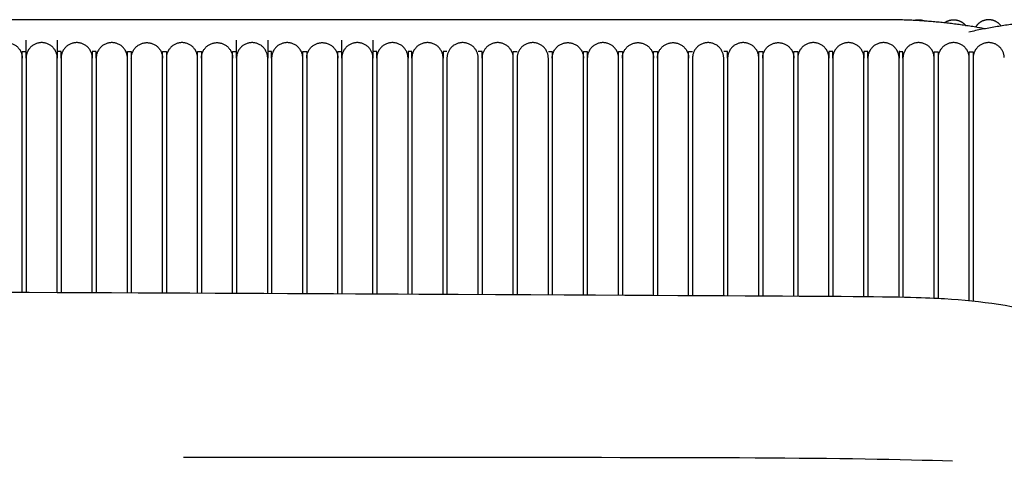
# Model space of a CAD drawing. Header units: millimetres. Extents: x -31695 to -19845, y -5614 to 7253.
# Tile 375 of 432: x -25176 to -25050, y 5448 to 5505. Entities that reach past the tile are written whole.
import ezdxf

# ---------------------------------------------------------------- set-up
doc = ezdxf.new("R2010")
doc.units = ezdxf.units.MM
doc.layers.add('2d', color=7, linetype='Continuous', true_color=0x000000)

msp = doc.modelspace()

# ---------------------------------------------------------------- linework, layer by layer
at = {"layer": '2d', "linetype": 'Continuous', "lineweight": -3}
for p, q in [((-25064.87, 5504.53), (-25392.44, 5504.53)), ((-25058.9, 5487.83), (-25058.9, 5500.44)), ((-25058.4, 5500.44), (-25058.4, 5487.83)), ((-25054.42, 5487.83), (-25054.42, 5500.44)), ((-25053.92, 5500.44), (-25053.92, 5487.83))]:
    msp.add_line(p, q, dxfattribs=at)
for points in [[(-25058.9, 5500.44), (-25058.4, 5500.44)], [(-25054.42, 5500.44), (-25053.92, 5500.44)]]:
    msp.add_lwpolyline(points, dxfattribs=at)
for points, weights in [([(-25052.43, 5503.38), (-25058.6, 5504.53), (-25064.87, 5504.53)], [0.995721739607, 0.993722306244, 0.999999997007]), ([(-25061.46, 5504.45), (-25061.18, 5504.53), (-25060.89, 5504.53)], [0.907559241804, 0.942485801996, 1]), ([(-25060.89, 5504.53), (-25060.47, 5504.53), (-25060.09, 5504.37)], [1, 0.920383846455, 0.884051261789]), ([(-25057.59, 5504.14), (-25057.06, 5504.53), (-25056.41, 5504.53)], [0.858453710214, 0.880342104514, 1]), ([(-25026.9, 5503.25), (-25040.71, 5505.99), (-25054.47, 5502.96)], [1, 0.979657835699, 1]), ([(-25050.34, 5503.73), (-25050.94, 5504.53), (-25051.93, 5504.53)], [0.857471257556, 0.829600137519, 1]), ([(-25177.38, 5501.61), (-25175.39, 5501.61), (-25175.39, 5499.64)], [1, 0.707106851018, 0.999999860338]), ([(-25174.89, 5499.64), (-25174.89, 5501.19), (-25174.89, 5501.91)], [0.919067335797, 0.936366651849, 0.958233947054]), ([(-25172.9, 5501.61), (-25174.89, 5501.61), (-25174.89, 5499.64)], [1, 0.707106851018, 0.999999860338]), ([(-25170.91, 5499.64), (-25170.91, 5501.61), (-25172.9, 5501.61)], [0.999999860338, 0.707106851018, 1]), ([(-25170.91, 5501.91), (-25170.91, 5501.19), (-25170.91, 5499.64)], [0.958234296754, 0.936366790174, 0.919067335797]), ([(-25168.42, 5501.61), (-25170.41, 5501.61), (-25170.41, 5499.64)], [1, 0.707106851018, 0.999999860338]), ([(-25166.43, 5499.64), (-25166.43, 5501.61), (-25168.42, 5501.61)], [0.999999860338, 0.707106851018, 1]), ([(-25163.94, 5501.61), (-25165.93, 5501.61), (-25165.93, 5499.64)], [1, 0.707106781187, 1]), ([(-25161.95, 5499.64), (-25161.95, 5501.61), (-25163.94, 5501.61)], [1, 0.707106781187, 1]), ([(-25161.45, 5499.64), (-25161.45, 5501.61), (-25159.46, 5501.61)], [0.999999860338, 0.707106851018, 1]), ([(-25159.46, 5501.61), (-25157.47, 5501.61), (-25157.47, 5499.64)], [1, 0.707106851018, 0.999999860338]), ([(-25154.98, 5501.61), (-25156.97, 5501.61), (-25156.97, 5499.64)], [1, 0.707106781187, 1]), ([(-25152.99, 5499.64), (-25152.99, 5501.61), (-25154.98, 5501.61)], [1, 0.707106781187, 1]), ([(-25152.49, 5499.64), (-25152.49, 5501.61), (-25150.5, 5501.61)], [1, 0.707106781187, 1]), ([(-25150.5, 5501.61), (-25148.51, 5501.61), (-25148.51, 5499.64)], [1, 0.707106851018, 0.999999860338]), ([(-25148.01, 5499.64), (-25148.01, 5501.19), (-25148.01, 5501.91)], [0.919067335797, 0.936366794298, 0.958234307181]), ([(-25146.02, 5501.61), (-25148.01, 5501.61), (-25148.01, 5499.64)], [1, 0.707106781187, 1]), ([(-25144.03, 5499.64), (-25144.03, 5501.61), (-25146.02, 5501.61)], [0.999999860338, 0.707106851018, 1]), ([(-25144.03, 5501.91), (-25144.03, 5501.19), (-25144.03, 5499.64)], [0.958234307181, 0.936366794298, 0.919067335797]), ([(-25141.54, 5501.61), (-25143.53, 5501.61), (-25143.53, 5499.64)], [1, 0.707106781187, 1]), ([(-25139.55, 5499.64), (-25139.55, 5501.61), (-25141.54, 5501.61)], [1, 0.707106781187, 1]), ([(-25139.05, 5499.64), (-25139.05, 5501.61), (-25137.06, 5501.61)], [1, 0.707106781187, 1]), ([(-25137.06, 5501.61), (-25135.07, 5501.61), (-25135.07, 5499.64)], [1, 0.707106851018, 0.999999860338]), ([(-25134.57, 5499.64), (-25134.57, 5501.19), (-25134.57, 5501.91)], [0.919067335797, 0.936366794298, 0.958234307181]), ([(-25132.58, 5501.61), (-25134.57, 5501.61), (-25134.57, 5499.64)], [1, 0.707106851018, 0.999999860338]), ([(-25130.58, 5499.64), (-25130.58, 5501.61), (-25132.58, 5501.61)], [0.999999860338, 0.707106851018, 1]), ([(-25130.58, 5501.91), (-25130.58, 5501.19), (-25130.58, 5499.64)], [0.958234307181, 0.936366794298, 0.919067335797]), ([(-25128.1, 5501.61), (-25130.09, 5501.61), (-25130.09, 5499.64)], [1, 0.707106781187, 1]), ([(-25126.1, 5499.64), (-25126.1, 5501.61), (-25128.1, 5501.61)], [0.999999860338, 0.707106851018, 1]), ([(-25123.62, 5501.61), (-25125.61, 5501.61), (-25125.61, 5499.64)], [1, 0.707106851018, 0.999999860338]), ([(-25121.62, 5499.64), (-25121.62, 5501.61), (-25123.62, 5501.61)], [1, 0.707106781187, 1]), ([(-25119.13, 5501.61), (-25121.13, 5501.61), (-25121.13, 5499.64)], [0.999999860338, 0.707106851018, 1]), ([(-25117.14, 5499.64), (-25117.14, 5501.61), (-25119.13, 5501.61)], [1, 0.707106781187, 1]), ([(-25114.65, 5501.61), (-25116.65, 5501.61), (-25116.65, 5499.64)], [1, 0.707106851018, 0.999999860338]), ([(-25112.66, 5499.64), (-25112.66, 5501.61), (-25114.65, 5501.61)], [1, 0.707106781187, 1]), ([(-25110.17, 5501.61), (-25112.17, 5501.61), (-25112.17, 5499.64)], [1, 0.707106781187, 1]), ([(-25108.18, 5499.64), (-25108.18, 5501.61), (-25110.17, 5501.61)], [1, 0.707106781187, 1]), ([(-25107.68, 5499.64), (-25107.68, 5501.61), (-25105.69, 5501.61)], [0.999999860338, 0.707106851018, 1]), ([(-25105.69, 5501.61), (-25103.7, 5501.61), (-25103.7, 5499.64)], [1, 0.707106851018, 0.999999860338]), ([(-25101.21, 5501.61), (-25103.2, 5501.61), (-25103.2, 5499.64)], [1, 0.707106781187, 1]), ([(-25099.22, 5499.64), (-25099.22, 5501.61), (-25101.21, 5501.61)], [1, 0.707106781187, 1]), ([(-25098.72, 5499.64), (-25098.72, 5501.61), (-25096.73, 5501.61)], [0.999999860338, 0.707106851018, 1]), ([(-25096.73, 5501.61), (-25094.74, 5501.61), (-25094.74, 5499.64)], [1, 0.707106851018, 0.999999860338]), ([(-25094.24, 5499.64), (-25094.24, 5501.61), (-25092.25, 5501.61)], [0.999999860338, 0.707106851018, 1]), ([(-25092.25, 5501.61), (-25090.26, 5501.61), (-25090.26, 5499.64)], [1, 0.707106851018, 0.999999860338]), ([(-25087.77, 5501.61), (-25089.76, 5501.61), (-25089.76, 5499.64)], [1, 0.707106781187, 1]), ([(-25085.78, 5499.64), (-25085.78, 5501.61), (-25087.77, 5501.61)], [1, 0.707106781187, 1]), ([(-25083.29, 5501.61), (-25085.28, 5501.61), (-25085.28, 5499.64)], [1, 0.707106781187, 1]), ([(-25081.3, 5499.64), (-25081.3, 5501.61), (-25083.29, 5501.61)], [1, 0.707106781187, 1]), ([(-25080.8, 5499.64), (-25080.8, 5501.61), (-25078.81, 5501.61)], [1, 0.707106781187, 1]), ([(-25078.81, 5501.61), (-25076.82, 5501.61), (-25076.82, 5499.64)], [1, 0.707106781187, 1]), ([(-25074.33, 5501.61), (-25076.32, 5501.61), (-25076.32, 5499.64)], [1, 0.707106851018, 0.999999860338]), ([(-25072.34, 5499.64), (-25072.34, 5501.61), (-25074.33, 5501.61)], [1, 0.707106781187, 1]), ([(-25069.85, 5501.61), (-25071.84, 5501.61), (-25071.84, 5499.64)], [0.999999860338, 0.707106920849, 0.999999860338]), ([(-25067.86, 5499.64), (-25067.86, 5501.61), (-25069.85, 5501.61)], [0.999999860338, 0.707106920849, 0.999999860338]), ([(-25065.37, 5501.61), (-25067.36, 5501.61), (-25067.36, 5499.64)], [1, 0.707106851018, 0.999999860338]), ([(-25063.38, 5499.64), (-25063.38, 5501.61), (-25065.37, 5501.61)], [1, 0.707106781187, 1]), ([(-25060.89, 5501.61), (-25062.88, 5501.61), (-25062.88, 5499.64)], [1, 0.707106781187, 1]), ([(-25058.9, 5499.64), (-25058.9, 5501.61), (-25060.89, 5501.61)], [1, 0.707106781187, 1]), ([(-25056.41, 5501.61), (-25058.4, 5501.61), (-25058.4, 5499.64)], [1, 0.707106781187, 1]), ([(-25054.42, 5499.64), (-25054.42, 5501.61), (-25056.41, 5501.61)], [1, 0.707106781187, 1]), ([(-25051.93, 5501.61), (-25053.92, 5501.61), (-25053.92, 5499.64)], [1, 0.707106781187, 1]), ([(-25049.94, 5499.69), (-25049.98, 5501.61), (-25051.93, 5501.61)], [0.990598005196, 0.711885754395, 1]), ([(-25175.39, 5499.64), (-25175.39, 5500.09), (-25175.39, 5500.48)], [0.919067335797, 0.924029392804, 0.929367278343]), ([(-25170.41, 5499.64), (-25170.41, 5500.09), (-25170.41, 5500.48)], [0.919067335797, 0.924029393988, 0.929367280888]), ([(-25166.43, 5500.48), (-25166.43, 5500.09), (-25166.43, 5499.64)], [0.929367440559, 0.924029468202, 0.919067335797]), ([(-25165.93, 5499.64), (-25165.93, 5500.09), (-25165.93, 5500.48)], [0.919067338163, 0.92402939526, 0.929367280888]), ([(-25161.95, 5499.64), (-25161.95, 5500.09), (-25161.95, 5500.48)], [0.919067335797, 0.924029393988, 0.929367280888]), ([(-25161.45, 5500.48), (-25161.45, 5500.09), (-25161.45, 5499.64)], [0.929367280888, 0.924029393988, 0.919067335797]), ([(-25157.47, 5499.64), (-25157.47, 5500.09), (-25157.47, 5500.48)], [0.919067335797, 0.924029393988, 0.929367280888]), ([(-25156.97, 5500.48), (-25156.97, 5500.09), (-25156.97, 5499.64)], [0.929367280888, 0.924029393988, 0.919067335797]), ([(-25152.99, 5499.64), (-25152.99, 5500.09), (-25152.99, 5500.48)], [0.919067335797, 0.924029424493, 0.92936734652]), ([(-25152.49, 5500.48), (-25152.49, 5500.09), (-25152.49, 5499.64)], [0.929367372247, 0.924029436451, 0.919067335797]), ([(-25148.51, 5499.64), (-25148.51, 5500.09), (-25148.51, 5500.48)], [0.919067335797, 0.924029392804, 0.929367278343]), ([(-25143.53, 5499.64), (-25143.53, 5500.09), (-25143.53, 5500.48)], [0.919067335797, 0.924029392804, 0.929367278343]), ([(-25139.55, 5499.64), (-25139.55, 5500.09), (-25139.55, 5500.48)], [0.919067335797, 0.924029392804, 0.929367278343]), ([(-25139.05, 5500.48), (-25139.05, 5500.09), (-25139.05, 5499.64)], [0.929367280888, 0.92402939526, 0.919067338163]), ([(-25135.07, 5499.64), (-25135.07, 5500.09), (-25135.07, 5500.48)], [0.919067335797, 0.924029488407, 0.929367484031]), ([(-25130.09, 5499.64), (-25130.09, 5500.09), (-25130.09, 5500.48)], [0.919067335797, 0.924029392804, 0.929367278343]), ([(-25126.1, 5500.48), (-25126.1, 5500.09), (-25126.1, 5499.64)], [0.929367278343, 0.924029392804, 0.919067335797]), ([(-25125.61, 5499.64), (-25125.61, 5500.09), (-25125.61, 5500.48)], [0.919067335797, 0.924029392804, 0.929367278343]), ([(-25121.62, 5500.48), (-25121.62, 5500.09), (-25121.62, 5499.64)], [0.929367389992, 0.924029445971, 0.919067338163]), ([(-25116.65, 5499.64), (-25116.65, 5500.09), (-25116.65, 5500.48)], [0.919067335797, 0.924029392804, 0.929367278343]), ([(-25112.66, 5499.64), (-25112.66, 5500.09), (-25112.66, 5500.48)], [0.919067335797, 0.924029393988, 0.929367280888]), ([(-25107.68, 5500.48), (-25107.68, 5500.09), (-25107.68, 5499.64)], [0.92936732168, 0.924029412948, 0.919067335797]), ([(-25103.7, 5499.64), (-25103.7, 5500.09), (-25103.7, 5500.48)], [0.919067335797, 0.924029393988, 0.929367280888]), ([(-25103.2, 5500.48), (-25103.2, 5500.09), (-25103.2, 5499.64)], [0.929367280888, 0.924029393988, 0.919067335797]), ([(-25099.22, 5499.64), (-25099.22, 5500.09), (-25099.22, 5500.48)], [0.919067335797, 0.924029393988, 0.929367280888]), ([(-25098.72, 5500.48), (-25098.72, 5500.09), (-25098.72, 5499.64)], [0.929367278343, 0.924029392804, 0.919067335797]), ([(-25094.74, 5499.64), (-25094.74, 5500.09), (-25094.74, 5500.48)], [0.919067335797, 0.924029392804, 0.929367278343]), ([(-25094.24, 5500.48), (-25094.24, 5500.09), (-25094.24, 5499.64)], [0.929367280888, 0.924029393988, 0.919067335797]), ([(-25090.26, 5499.64), (-25090.26, 5500.09), (-25090.26, 5500.48)], [0.919067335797, 0.924029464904, 0.929367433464]), ([(-25085.28, 5499.64), (-25085.28, 5500.09), (-25085.28, 5500.48)], [0.919067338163, 0.924029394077, 0.929367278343]), ([(-25081.3, 5499.64), (-25081.3, 5500.09), (-25081.3, 5500.48)], [0.919067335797, 0.924029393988, 0.929367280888]), ([(-25080.8, 5500.48), (-25080.8, 5500.09), (-25080.8, 5499.64)], [0.929367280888, 0.92402939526, 0.919067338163]), ([(-25076.82, 5499.64), (-25076.82, 5500.09), (-25076.82, 5500.48)], [0.919067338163, 0.924029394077, 0.929367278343]), ([(-25076.32, 5500.48), (-25076.32, 5500.09), (-25076.32, 5499.64)], [0.929367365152, 0.924029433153, 0.919067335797]), ([(-25072.34, 5500.48), (-25072.34, 5500.09), (-25072.34, 5499.64)], [0.929367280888, 0.924029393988, 0.919067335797]), ([(-25071.84, 5499.64), (-25071.84, 5500.09), (-25071.84, 5500.48)], [0.919067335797, 0.924029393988, 0.929367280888]), ([(-25067.86, 5500.48), (-25067.86, 5500.09), (-25067.86, 5499.64)], [0.929367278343, 0.924029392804, 0.919067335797]), ([(-25067.36, 5499.64), (-25067.36, 5500.09), (-25067.36, 5500.48)], [0.919067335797, 0.924029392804, 0.929367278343]), ([(-25062.88, 5500.44), (-25063.13, 5500.45), (-25063.38, 5500.46)], [0.998111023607, 0.998317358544, 0.998538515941]), ([(-25063.38, 5500.46), (-25063.38, 5500.08), (-25063.38, 5499.64)], [0.929120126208, 0.923914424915, 0.919067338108]), ([(-25062.88, 5499.64), (-25062.88, 5500.08), (-25062.88, 5500.44)], [0.919067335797, 0.923825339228, 0.928928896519]), ([(-25175.39, 5469.7), (-25175.39, 5469.86), (-25175.39, 5470.03)], [0.981790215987, 0.990592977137, 1]), ([(-25174.89, 5470.03), (-25174.89, 5469.86), (-25174.89, 5469.7)], [1, 0.990530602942, 0.981673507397]), ([(-25170.91, 5469.68), (-25170.91, 5469.85), (-25170.91, 5470.03)], [0.980734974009, 0.990027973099, 1]), ([(-25170.41, 5470.03), (-25170.41, 5469.85), (-25170.41, 5469.68)], [0.999999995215, 0.989964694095, 0.980617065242]), ([(-25166.43, 5469.66), (-25166.43, 5469.84), (-25166.43, 5470.03)], [0.979669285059, 0.989454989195, 0.999999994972]), ([(-25165.93, 5470.03), (-25165.93, 5469.84), (-25165.93, 5469.66)], [0.999999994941, 0.989390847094, 0.979550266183]), ([(-25161.95, 5469.64), (-25161.95, 5469.83), (-25161.95, 5470.03)], [0.97859399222, 0.988874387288, 1]), ([(-25161.45, 5470.03), (-25161.45, 5469.83), (-25161.45, 5469.64)], [1, 0.988809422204, 0.978473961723]), ([(-25157.47, 5469.62), (-25157.47, 5469.82), (-25157.47, 5470.03)], [0.977510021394, 0.988286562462, 0.999999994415]), ([(-25156.97, 5470.03), (-25156.97, 5469.82), (-25156.97, 5469.62)], [1, 0.988220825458, 0.977389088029]), ([(-25152.99, 5469.6), (-25152.99, 5469.81), (-25152.99, 5470.03)], [0.976418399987, 0.987691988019, 0.999999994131]), ([(-25152.49, 5470.03), (-25152.49, 5469.81), (-25152.49, 5469.6)], [1, 0.987625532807, 0.976296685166]), ([(-25148.51, 5469.58), (-25148.51, 5469.8), (-25148.51, 5470.03)], [0.975320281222, 0.987091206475, 1]), ([(-25148.01, 5470.03), (-25148.01, 5469.8), (-25148.01, 5469.58)], [1, 0.987024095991, 0.97519792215]), ([(-25144.03, 5469.56), (-25144.03, 5469.79), (-25144.03, 5470.03)], [0.974216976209, 0.986484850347, 1]), ([(-25143.53, 5470.03), (-25143.53, 5469.79), (-25143.53, 5469.55)], [1, 0.986417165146, 0.974094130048]), ([(-25139.55, 5469.54), (-25139.55, 5469.78), (-25139.55, 5470.03)], [0.973109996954, 0.985873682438, 1]), ([(-25139.05, 5470.03), (-25139.05, 5469.78), (-25139.05, 5469.53)], [1, 0.985805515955, 0.972986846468]), ([(-25135.07, 5469.51), (-25135.07, 5469.77), (-25135.07, 5470.03)], [0.972001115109, 0.985258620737, 1]), ([(-25134.57, 5470.03), (-25134.57, 5469.77), (-25134.57, 5469.51)], [1, 0.985190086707, 0.971877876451]), ([(-25130.58, 5469.49), (-25130.58, 5469.76), (-25130.58, 5470.03)], [0.970892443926, 0.984640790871, 1]), ([(-25130.09, 5470.03), (-25130.09, 5469.76), (-25130.09, 5469.49)], [0.999999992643, 0.984572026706, 0.970769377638]), ([(-25126.1, 5469.47), (-25126.1, 5469.75), (-25126.1, 5470.03)], [0.969786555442, 0.984021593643, 0.999999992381]), ([(-25125.61, 5470.03), (-25125.61, 5469.75), (-25125.61, 5469.47)], [1, 0.983952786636, 0.969663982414]), ([(-25121.62, 5469.45), (-25121.62, 5469.74), (-25121.62, 5470.03)], [0.9686866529, 0.983402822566, 0.999999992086]), ([(-25121.13, 5470.03), (-25121.13, 5469.74), (-25121.13, 5469.45)], [1, 0.983334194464, 0.96856497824]), ([(-25117.14, 5469.43), (-25117.14, 5469.73), (-25117.14, 5470.03)], [0.96759662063, 0.982786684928, 1]), ([(-25116.65, 5470.03), (-25116.65, 5469.72), (-25116.65, 5469.42)], [1, 0.982718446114, 0.967476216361]), ([(-25112.66, 5469.4), (-25112.66, 5469.71), (-25112.66, 5470.03)], [0.966517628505, 0.9821738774, 1]), ([(-25112.17, 5470.03), (-25112.17, 5469.71), (-25112.17, 5469.4)], [1, 0.982105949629, 0.966398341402]), ([(-25108.18, 5469.38), (-25108.18, 5469.7), (-25108.18, 5470.03)], [0.965447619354, 0.981563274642, 1]), ([(-25107.68, 5470.03), (-25107.68, 5469.7), (-25107.68, 5469.38)], [1, 0.981495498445, 0.965329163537]), ([(-25103.7, 5469.36), (-25103.7, 5469.69), (-25103.7, 5470.03)], [0.964383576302, 0.980953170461, 0.999999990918]), ([(-25103.2, 5470.03), (-25103.2, 5469.69), (-25103.2, 5469.36)], [1, 0.980885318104, 0.964265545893]), ([(-25099.22, 5469.34), (-25099.22, 5469.68), (-25099.22, 5470.03)], [0.963321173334, 0.98034108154, 0.999999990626]), ([(-25098.72, 5470.03), (-25098.72, 5469.68), (-25098.72, 5469.34)], [1, 0.980272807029, 0.963202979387]), ([(-25094.74, 5469.32), (-25094.74, 5469.67), (-25094.74, 5470.03)], [0.962254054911, 0.979723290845, 1]), ([(-25094.24, 5470.03), (-25094.24, 5469.67), (-25094.24, 5469.32)], [1, 0.979654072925, 0.96213481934]), ([(-25090.26, 5469.3), (-25090.26, 5469.66), (-25090.26, 5470.03)], [0.96117259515, 0.97909409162, 1]), ([(-25089.76, 5470.03), (-25089.76, 5469.66), (-25089.76, 5469.29)], [0.999999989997, 0.979023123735, 0.961050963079]), ([(-25085.78, 5469.27), (-25085.78, 5469.65), (-25085.78, 5470.03)], [0.960061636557, 0.978444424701, 0.999999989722]), ([(-25085.28, 5470.03), (-25085.28, 5469.65), (-25085.28, 5469.27)], [1, 0.978370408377, 0.959935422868]), ([(-25081.3, 5469.25), (-25081.3, 5469.64), (-25081.3, 5470.03)], [0.958896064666, 0.977759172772, 0.999999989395]), ([(-25080.8, 5470.03), (-25080.8, 5469.63), (-25080.8, 5469.25)], [1, 0.977679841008, 0.958761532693]), ([(-25076.82, 5469.22), (-25076.82, 5469.62), (-25076.82, 5470.03)], [0.957631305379, 0.977011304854, 0.999999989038]), ([(-25076.32, 5470.03), (-25076.32, 5469.62), (-25076.32, 5469.22)], [1, 0.97692244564, 0.957481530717]), ([(-25072.34, 5469.19), (-25072.34, 5469.61), (-25072.34, 5470.03)], [0.956180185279, 0.97614762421, 1]), ([(-25071.84, 5470.03), (-25071.84, 5469.61), (-25071.84, 5469.19)], [1, 0.976040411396, 0.956000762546]), ([(-25067.86, 5469.15), (-25067.86, 5469.59), (-25067.86, 5470.03)], [0.954345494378, 0.975046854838, 1]), ([(-25067.36, 5470.03), (-25067.36, 5469.58), (-25067.36, 5469.15)], [1, 0.974899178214, 0.954100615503]), ([(-25063.38, 5469.09), (-25063.38, 5469.56), (-25063.38, 5470.03)], [0.951561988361, 0.973357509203, 1]), ([(-25062.88, 5470.03), (-25062.88, 5469.55), (-25062.88, 5469.08)], [0.999999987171, 0.973094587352, 0.951132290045]), ([(-25058.9, 5468.96), (-25058.9, 5469.49), (-25058.9, 5470.03)], [0.945527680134, 0.969610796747, 0.999999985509]), ([(-25058.4, 5470.03), (-25058.4, 5469.48), (-25058.4, 5468.93)], [1, 0.968891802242, 0.944391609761]), ([(-25054.42, 5468.63), (-25054.42, 5469.32), (-25054.42, 5470.03)], [0.931606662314, 0.960467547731, 1]), ([(-25053.92, 5470.03), (-25053.92, 5469.29), (-25053.92, 5468.58)], [1, 0.959068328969, 0.929577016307])]:
    msp.add_rational_spline(points, weights, degree=2, dxfattribs=at)
for points, weights, knots in [([(-25056.41, 5504.53), (-25055.58, 5504.53), (-25055, 5503.94), (-25054.93, 5503.87), (-25054.86, 5503.79)], [1, 0.853553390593, 0.853553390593, 0.853553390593, 0.855738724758], [0, 0, 0, 0.1656854, 0.1656854, 0.1859251, 0.1859251, 0.1859251]), ([(-25051.93, 5504.53), (-25052.75, 5504.53), (-25053.34, 5503.94), (-25053.49, 5503.78), (-25053.61, 5503.59)], [1, 0.853553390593, 0.853553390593, 0.853553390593, 0.864219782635], [0.4, 0.4, 0.4, 0.5656854, 0.5656854, 0.6104004, 0.6104004, 0.6104004]), ([(-25175.39, 5487.83), (-25175.39, 5492.87), (-25175.39, 5496.44), (-25175.39, 5498.83), (-25175.39, 5499.64)], [1, 0.853553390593, 0.853553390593, 0.853553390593, 0.919067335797], [2.913703, 2.913703, 2.913703, 3.907816, 3.907816, 4.572726, 4.572726, 4.572726]), ([(-25174.89, 5499.64), (-25174.89, 5498.83), (-25174.89, 5496.44), (-25174.89, 5492.87), (-25174.89, 5487.83)], [0.919067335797, 0.853553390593, 0.853553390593, 0.853553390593, 1], [0.329203, 0.329203, 0.329203, 0.994113, 0.994113, 1.988225, 1.988225, 1.988225]), ([(-25170.91, 5487.83), (-25170.91, 5492.87), (-25170.91, 5496.44), (-25170.91, 5498.83), (-25170.91, 5499.64)], [1, 0.853553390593, 0.853553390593, 0.853553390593, 0.919067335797], [1.753905, 1.753905, 1.753905, 2.748018, 2.748018, 3.412928, 3.412928, 3.412928]), ([(-25170.41, 5499.64), (-25170.41, 5498.83), (-25170.41, 5496.44), (-25170.41, 5492.87), (-25170.41, 5487.83)], [0.919067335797, 0.853553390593, 0.853553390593, 0.853553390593, 1], [-1.659022, -1.659022, -1.659022, -0.994113, -0.994113, 0, 0, 0]), ([(-25166.43, 5487.83), (-25166.43, 5492.87), (-25166.43, 5496.44), (-25166.43, 5498.83), (-25166.43, 5499.64)], [1, 0.853553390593, 0.853553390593, 0.853553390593, 0.919067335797], [2.913703, 2.913703, 2.913703, 3.907816, 3.907816, 4.572726, 4.572726, 4.572726]), ([(-25165.93, 5499.64), (-25165.93, 5498.83), (-25165.93, 5496.44), (-25165.93, 5492.87), (-25165.93, 5487.83)], [0.919067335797, 0.853553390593, 0.853553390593, 0.853553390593, 1], [-1.659022, -1.659022, -1.659022, -0.994113, -0.994113, 0, 0, 0]), ([(-25161.95, 5487.83), (-25161.95, 5492.87), (-25161.95, 5496.44), (-25161.95, 5498.83), (-25161.95, 5499.64)], [1, 0.853553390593, 0.853553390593, 0.853553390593, 0.919067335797], [2.913703, 2.913703, 2.913703, 3.907816, 3.907816, 4.572726, 4.572726, 4.572726]), ([(-25161.45, 5499.64), (-25161.45, 5498.83), (-25161.45, 5496.44), (-25161.45, 5492.87), (-25161.45, 5487.83)], [0.919067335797, 0.853553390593, 0.853553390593, 0.853553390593, 1], [0.329203, 0.329203, 0.329203, 0.994113, 0.994113, 1.988225, 1.988225, 1.988225]), ([(-25157.47, 5487.83), (-25157.47, 5492.87), (-25157.47, 5496.44), (-25157.47, 5498.83), (-25157.47, 5499.64)], [1, 0.853553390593, 0.853553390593, 0.853553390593, 0.919067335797], [1.753905, 1.753905, 1.753905, 2.748018, 2.748018, 3.412928, 3.412928, 3.412928]), ([(-25156.97, 5499.64), (-25156.97, 5498.83), (-25156.97, 5496.44), (-25156.97, 5492.87), (-25156.97, 5487.83)], [0.919067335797, 0.853553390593, 0.853553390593, 0.853553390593, 1], [5.201044, 5.201044, 5.201044, 5.865954, 5.865954, 6.860067, 6.860067, 6.860067]), ([(-25152.99, 5487.83), (-25152.99, 5492.87), (-25152.99, 5496.44), (-25152.99, 5498.83), (-25152.99, 5499.64)], [1, 0.853553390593, 0.853553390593, 0.853553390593, 0.919067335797], [2.913703, 2.913703, 2.913703, 3.907816, 3.907816, 4.572726, 4.572726, 4.572726]), ([(-25152.49, 5499.64), (-25152.49, 5498.83), (-25152.49, 5496.44), (-25152.49, 5492.87), (-25152.49, 5487.83)], [0.919067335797, 0.853553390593, 0.853553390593, 0.853553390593, 1], [-1.659022, -1.659022, -1.659022, -0.994113, -0.994113, 0, 0, 0]), ([(-25148.51, 5487.83), (-25148.51, 5492.87), (-25148.51, 5496.44), (-25148.51, 5498.83), (-25148.51, 5499.64)], [0.999999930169, 0.853553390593, 0.853553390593, 0.853553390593, 0.919067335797], [2.913703, 2.913703, 2.913703, 3.907816, 3.907816, 4.572726, 4.572726, 4.572726]), ([(-25148.01, 5499.64), (-25148.01, 5498.83), (-25148.01, 5496.44), (-25148.01, 5492.87), (-25148.01, 5487.83)], [0.919067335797, 0.853553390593, 0.853553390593, 0.853553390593, 1], [0.329203, 0.329203, 0.329203, 0.994113, 0.994113, 1.988225, 1.988225, 1.988225]), ([(-25144.03, 5487.83), (-25144.03, 5492.87), (-25144.03, 5496.44), (-25144.03, 5498.83), (-25144.03, 5499.64)], [1, 0.853553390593, 0.853553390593, 0.853553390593, 0.919067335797], [1.753905, 1.753905, 1.753905, 2.748018, 2.748018, 3.412928, 3.412928, 3.412928]), ([(-25143.53, 5499.64), (-25143.53, 5498.83), (-25143.53, 5496.44), (-25143.53, 5492.87), (-25143.53, 5487.83)], [0.919067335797, 0.853553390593, 0.853553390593, 0.853553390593, 0.999999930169], [5.201044, 5.201044, 5.201044, 5.865954, 5.865954, 6.860067, 6.860067, 6.860067]), ([(-25139.55, 5487.83), (-25139.55, 5492.87), (-25139.55, 5496.44), (-25139.55, 5498.83), (-25139.55, 5499.64)], [1, 0.853553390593, 0.853553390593, 0.853553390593, 0.919067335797], [2.913703, 2.913703, 2.913703, 3.907816, 3.907816, 4.572726, 4.572726, 4.572726]), ([(-25139.05, 5499.64), (-25139.05, 5498.83), (-25139.05, 5496.44), (-25139.05, 5492.87), (-25139.05, 5487.83)], [0.919067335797, 0.853553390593, 0.853553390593, 0.853553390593, 1], [-1.659022, -1.659022, -1.659022, -0.994113, -0.994113, 0, 0, 0]), ([(-25135.07, 5487.83), (-25135.07, 5492.87), (-25135.07, 5496.44), (-25135.07, 5498.83), (-25135.07, 5499.64)], [1, 0.853553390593, 0.853553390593, 0.853553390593, 0.919067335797], [2.913703, 2.913703, 2.913703, 3.907816, 3.907816, 4.572726, 4.572726, 4.572726]), ([(-25134.57, 5499.64), (-25134.57, 5498.83), (-25134.57, 5496.44), (-25134.57, 5492.87), (-25134.57, 5487.83)], [0.919067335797, 0.853553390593, 0.853553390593, 0.853553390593, 1], [0.329203, 0.329203, 0.329203, 0.994113, 0.994113, 1.988225, 1.988225, 1.988225]), ([(-25130.58, 5487.83), (-25130.58, 5492.87), (-25130.58, 5496.44), (-25130.58, 5498.83), (-25130.58, 5499.64)], [1, 0.853553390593, 0.853553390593, 0.853553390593, 0.919067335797], [1.753905, 1.753905, 1.753905, 2.748018, 2.748018, 3.412928, 3.412928, 3.412928]), ([(-25130.09, 5499.64), (-25130.09, 5498.83), (-25130.09, 5496.44), (-25130.09, 5492.87), (-25130.09, 5487.83)], [0.919067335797, 0.853553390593, 0.853553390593, 0.853553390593, 1], [-62.203706, -62.203706, -62.203706, -61.538796, -61.538796, -60.544683, -60.544683, -60.544683]), ([(-25126.1, 5487.83), (-25126.1, 5492.87), (-25126.1, 5496.44), (-25126.1, 5498.83), (-25126.1, 5499.64)], [1, 0.853553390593, 0.853553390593, 0.853553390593, 0.919067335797], [2.913703, 2.913703, 2.913703, 3.907816, 3.907816, 4.572726, 4.572726, 4.572726]), ([(-25125.61, 5499.64), (-25125.61, 5498.83), (-25125.61, 5496.44), (-25125.61, 5492.87), (-25125.61, 5487.83)], [0.919067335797, 0.853553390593, 0.853553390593, 0.853553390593, 1], [-1.659022, -1.659022, -1.659022, -0.994113, -0.994113, 0, 0, 0]), ([(-25121.62, 5487.83), (-25121.62, 5492.87), (-25121.62, 5496.44), (-25121.62, 5498.83), (-25121.62, 5499.64)], [0.999999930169, 0.853553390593, 0.853553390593, 0.853553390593, 0.919067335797], [2.913703, 2.913703, 2.913703, 3.907816, 3.907816, 4.572726, 4.572726, 4.572726]), ([(-25121.13, 5499.64), (-25121.13, 5498.83), (-25121.13, 5496.44), (-25121.13, 5492.87), (-25121.13, 5487.83)], [0.919067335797, 0.853553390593, 0.853553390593, 0.853553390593, 1], [4.041246, 4.041246, 4.041246, 4.706156, 4.706156, 5.700269, 5.700269, 5.700269]), ([(-25117.14, 5487.83), (-25117.14, 5492.87), (-25117.14, 5496.44), (-25117.14, 5498.83), (-25117.14, 5499.64)], [1, 0.853553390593, 0.853553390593, 0.853553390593, 0.919067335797], [1.753905, 1.753905, 1.753905, 2.748018, 2.748018, 3.412928, 3.412928, 3.412928]), ([(-25116.65, 5499.64), (-25116.65, 5498.83), (-25116.65, 5496.44), (-25116.65, 5492.87), (-25116.65, 5487.83)], [0.919067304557, 0.853553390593, 0.853553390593, 0.853553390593, 1], [5.201044, 5.201044, 5.201044, 5.865954, 5.865954, 6.860067, 6.860067, 6.860067]), ([(-25112.66, 5487.83), (-25112.66, 5492.87), (-25112.66, 5496.44), (-25112.66, 5498.83), (-25112.66, 5499.64)], [1, 0.853553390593, 0.853553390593, 0.853553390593, 0.919067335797], [2.913703, 2.913703, 2.913703, 3.907816, 3.907816, 4.572726, 4.572726, 4.572726]), ([(-25112.17, 5499.64), (-25112.17, 5498.83), (-25112.17, 5496.44), (-25112.17, 5492.87), (-25112.17, 5487.83)], [0.919067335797, 0.853553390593, 0.853553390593, 0.853553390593, 1], [5.201044, 5.201044, 5.201044, 5.865954, 5.865954, 6.860067, 6.860067, 6.860067]), ([(-25108.18, 5487.83), (-25108.18, 5492.87), (-25108.18, 5496.44), (-25108.18, 5498.83), (-25108.18, 5499.64)], [1, 0.853553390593, 0.853553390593, 0.853553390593, 0.919067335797], [2.913703, 2.913703, 2.913703, 3.907816, 3.907816, 4.572726, 4.572726, 4.572726]), ([(-25107.68, 5499.64), (-25107.68, 5498.83), (-25107.68, 5496.44), (-25107.68, 5492.87), (-25107.68, 5487.83)], [0.919067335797, 0.853553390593, 0.853553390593, 0.853553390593, 1], [0.329203, 0.329203, 0.329203, 0.994113, 0.994113, 1.988225, 1.988225, 1.988225]), ([(-25103.7, 5487.83), (-25103.7, 5492.87), (-25103.7, 5496.44), (-25103.7, 5498.83), (-25103.7, 5499.64)], [1, 0.853553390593, 0.853553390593, 0.853553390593, 0.919067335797], [1.753905, 1.753905, 1.753905, 2.748018, 2.748018, 3.412928, 3.412928, 3.412928]), ([(-25103.2, 5499.64), (-25103.2, 5498.83), (-25103.2, 5496.44), (-25103.2, 5492.87), (-25103.2, 5487.83)], [0.919067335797, 0.853553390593, 0.853553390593, 0.853553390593, 1], [5.201044, 5.201044, 5.201044, 5.865954, 5.865954, 6.860067, 6.860067, 6.860067]), ([(-25099.22, 5487.83), (-25099.22, 5492.87), (-25099.22, 5496.44), (-25099.22, 5498.83), (-25099.22, 5499.64)], [1, 0.853553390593, 0.853553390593, 0.853553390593, 0.919067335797], [2.913703, 2.913703, 2.913703, 3.907816, 3.907816, 4.572726, 4.572726, 4.572726]), ([(-25098.72, 5499.64), (-25098.72, 5498.83), (-25098.72, 5496.44), (-25098.72, 5492.87), (-25098.72, 5487.83)], [0.919067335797, 0.853553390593, 0.853553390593, 0.853553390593, 1], [-1.659022, -1.659022, -1.659022, -0.994113, -0.994113, 0, 0, 0]), ([(-25094.74, 5487.83), (-25094.74, 5492.87), (-25094.74, 5496.44), (-25094.74, 5498.83), (-25094.74, 5499.64)], [1, 0.853553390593, 0.853553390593, 0.853553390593, 0.919067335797], [2.913703, 2.913703, 2.913703, 3.907816, 3.907816, 4.572726, 4.572726, 4.572726]), ([(-25094.24, 5499.64), (-25094.24, 5498.83), (-25094.24, 5496.44), (-25094.24, 5492.87), (-25094.24, 5487.83)], [0.919067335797, 0.853553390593, 0.853553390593, 0.853553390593, 1], [0.329203, 0.329203, 0.329203, 0.994113, 0.994113, 1.988225, 1.988225, 1.988225]), ([(-25090.26, 5487.83), (-25090.26, 5492.87), (-25090.26, 5496.44), (-25090.26, 5498.83), (-25090.26, 5499.64)], [1, 0.853553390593, 0.853553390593, 0.853553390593, 0.919067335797], [1.753905, 1.753905, 1.753905, 2.748018, 2.748018, 3.412928, 3.412928, 3.412928]), ([(-25089.76, 5499.64), (-25089.76, 5498.83), (-25089.76, 5496.44), (-25089.76, 5492.87), (-25089.76, 5487.83)], [0.919067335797, 0.853553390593, 0.853553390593, 0.853553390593, 1], [5.201044, 5.201044, 5.201044, 5.865954, 5.865954, 6.860067, 6.860067, 6.860067]), ([(-25085.78, 5487.83), (-25085.78, 5492.87), (-25085.78, 5496.44), (-25085.78, 5498.83), (-25085.78, 5499.64)], [1, 0.853553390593, 0.853553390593, 0.853553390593, 0.919067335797], [2.913703, 2.913703, 2.913703, 3.907816, 3.907816, 4.572726, 4.572726, 4.572726]), ([(-25085.28, 5499.64), (-25085.28, 5498.83), (-25085.28, 5496.44), (-25085.28, 5492.87), (-25085.28, 5487.83)], [0.919067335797, 0.853553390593, 0.853553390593, 0.853553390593, 1], [-1.659022, -1.659022, -1.659022, -0.994113, -0.994113, 0, 0, 0]), ([(-25081.3, 5487.83), (-25081.3, 5492.87), (-25081.3, 5496.44), (-25081.3, 5498.83), (-25081.3, 5499.64)], [0.999999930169, 0.853553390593, 0.853553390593, 0.853553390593, 0.919067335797], [2.913703, 2.913703, 2.913703, 3.907816, 3.907816, 4.572726, 4.572726, 4.572726]), ([(-25080.8, 5499.64), (-25080.8, 5498.83), (-25080.8, 5496.44), (-25080.8, 5492.87), (-25080.8, 5487.83)], [0.919067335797, 0.853553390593, 0.853553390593, 0.853553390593, 1], [0.329203, 0.329203, 0.329203, 0.994113, 0.994113, 1.988225, 1.988225, 1.988225]), ([(-25076.82, 5487.83), (-25076.82, 5492.87), (-25076.82, 5496.44), (-25076.82, 5498.83), (-25076.82, 5499.64)], [1, 0.853553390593, 0.853553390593, 0.853553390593, 0.919067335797], [1.753905, 1.753905, 1.753905, 2.748018, 2.748018, 3.412928, 3.412928, 3.412928]), ([(-25076.32, 5499.64), (-25076.32, 5498.83), (-25076.32, 5496.44), (-25076.32, 5492.87), (-25076.32, 5487.83)], [0.919067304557, 0.853553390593, 0.853553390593, 0.853553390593, 1], [5.201044, 5.201044, 5.201044, 5.865954, 5.865954, 6.860067, 6.860067, 6.860067]), ([(-25072.34, 5487.83), (-25072.34, 5492.87), (-25072.34, 5496.44), (-25072.34, 5498.83), (-25072.34, 5499.64)], [1, 0.853553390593, 0.853553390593, 0.853553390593, 0.919067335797], [2.913703, 2.913703, 2.913703, 3.907816, 3.907816, 4.572726, 4.572726, 4.572726]), ([(-25071.84, 5499.64), (-25071.84, 5498.83), (-25071.84, 5496.44), (-25071.84, 5492.87), (-25071.84, 5487.83)], [0.919067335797, 0.853553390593, 0.853553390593, 0.853553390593, 1], [-1.659022, -1.659022, -1.659022, -0.994113, -0.994113, 0, 0, 0]), ([(-25067.86, 5487.83), (-25067.86, 5492.87), (-25067.86, 5496.44), (-25067.86, 5498.83), (-25067.86, 5499.64)], [1, 0.853553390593, 0.853553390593, 0.853553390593, 0.919067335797], [2.913703, 2.913703, 2.913703, 3.907816, 3.907816, 4.572726, 4.572726, 4.572726]), ([(-25067.36, 5499.64), (-25067.36, 5498.83), (-25067.36, 5496.44), (-25067.36, 5492.87), (-25067.36, 5487.83)], [0.919067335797, 0.853553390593, 0.853553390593, 0.853553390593, 1], [0.329203, 0.329203, 0.329203, 0.994113, 0.994113, 1.988225, 1.988225, 1.988225]), ([(-25063.38, 5487.83), (-25063.38, 5492.87), (-25063.38, 5496.44), (-25063.38, 5498.83), (-25063.38, 5499.64)], [1, 0.853553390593, 0.853553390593, 0.853553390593, 0.919067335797], [1.753905, 1.753905, 1.753905, 2.748018, 2.748018, 3.412928, 3.412928, 3.412928]), ([(-25062.88, 5499.64), (-25062.88, 5498.83), (-25062.88, 5496.44), (-25062.88, 5492.87), (-25062.88, 5487.83)], [0.919067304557, 0.853553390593, 0.853553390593, 0.853553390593, 1], [0.942478, 0.942478, 0.942478, 1.607388, 1.607388, 2.6015, 2.6015, 2.6015])]:
    msp.add_rational_spline(points, weights, degree=2, knots=knots, dxfattribs=at)
for points, degree in [([(-25170.91, 5501.91), (-25170.91, 5501.91), (-25170.91, 5501.91)], 2), ([(-25175.39, 5500.48), (-25175.14, 5500.48), (-25174.89, 5500.48)], 2), ([(-25170.41, 5500.48), (-25170.66, 5500.48), (-25170.91, 5500.48)], 2), ([(-25165.93, 5500.48), (-25166.18, 5500.48), (-25166.43, 5500.48)], 2), ([(-25161.95, 5500.48), (-25161.7, 5500.48), (-25161.45, 5500.48)], 2), ([(-25157.47, 5500.48), (-25157.22, 5500.48), (-25156.97, 5500.48)], 2), ([(-25152.99, 5500.48), (-25152.74, 5500.48), (-25152.49, 5500.48)], 2), ([(-25148.51, 5500.48), (-25148.26, 5500.48), (-25148.01, 5500.48)], 2), ([(-25143.53, 5500.48), (-25143.78, 5500.48), (-25144.03, 5500.48)], 2), ([(-25139.55, 5500.48), (-25139.3, 5500.48), (-25139.05, 5500.48)], 2), ([(-25135.07, 5500.48), (-25134.82, 5500.48), (-25134.57, 5500.48)], 2), ([(-25130.09, 5500.48), (-25130.34, 5500.48), (-25130.58, 5500.48)], 2), ([(-25125.61, 5500.48), (-25125.86, 5500.48), (-25126.1, 5500.48)], 2), ([(-25121.13, 5500.48), (-25121.37, 5500.48), (-25121.62, 5500.48)], 2), ([(-25116.65, 5500.48), (-25116.89, 5500.48), (-25117.14, 5500.48)], 2), ([(-25112.66, 5500.48), (-25112.41, 5500.48), (-25112.17, 5500.48)], 2), ([(-25108.18, 5500.48), (-25107.93, 5500.48), (-25107.68, 5500.48)], 2), ([(-25103.7, 5500.48), (-25103.45, 5500.48), (-25103.2, 5500.48)], 2), ([(-25099.22, 5500.48), (-25098.97, 5500.48), (-25098.72, 5500.48)], 2), ([(-25094.74, 5500.48), (-25094.49, 5500.48), (-25094.24, 5500.48)], 2), ([(-25090.26, 5500.48), (-25090.01, 5500.48), (-25089.76, 5500.48)], 2), ([(-25085.28, 5500.48), (-25085.53, 5500.48), (-25085.78, 5500.48)], 2), ([(-25081.3, 5500.48), (-25081.05, 5500.48), (-25080.8, 5500.48)], 2), ([(-25076.82, 5500.48), (-25076.57, 5500.48), (-25076.32, 5500.48)], 2), ([(-25071.84, 5500.48), (-25072.09, 5500.48), (-25072.34, 5500.48)], 2), ([(-25067.36, 5500.48), (-25067.61, 5500.48), (-25067.86, 5500.48)], 2), ([(-25175.39, 5470.03), (-25175.39, 5478.93), (-25175.39, 5487.83)], 2), ([(-25174.89, 5487.83), (-25174.89, 5478.93), (-25174.89, 5470.03)], 2), ([(-25170.91, 5470.03), (-25170.91, 5478.93), (-25170.91, 5487.83)], 2), ([(-25170.41, 5487.83), (-25170.41, 5478.93), (-25170.41, 5470.03)], 2), ([(-25166.43, 5470.03), (-25166.43, 5478.93), (-25166.43, 5487.83)], 2), ([(-25165.93, 5487.83), (-25165.93, 5478.93), (-25165.93, 5470.03)], 2), ([(-25161.95, 5470.03), (-25161.95, 5478.93), (-25161.95, 5487.83)], 2), ([(-25161.45, 5487.83), (-25161.45, 5478.93), (-25161.45, 5470.03)], 2), ([(-25157.47, 5470.03), (-25157.47, 5478.93), (-25157.47, 5487.83)], 2), ([(-25156.97, 5487.83), (-25156.97, 5478.93), (-25156.97, 5470.03)], 2), ([(-25152.99, 5470.03), (-25152.99, 5478.93), (-25152.99, 5487.83)], 2), ([(-25152.49, 5487.83), (-25152.49, 5478.93), (-25152.49, 5470.03)], 2), ([(-25148.51, 5470.03), (-25148.51, 5478.93), (-25148.51, 5487.83)], 2), ([(-25148.01, 5487.83), (-25148.01, 5478.93), (-25148.01, 5470.03)], 2), ([(-25144.03, 5470.03), (-25144.03, 5478.93), (-25144.03, 5487.83)], 2), ([(-25143.53, 5487.83), (-25143.53, 5478.93), (-25143.53, 5470.03)], 2), ([(-25139.55, 5470.03), (-25139.55, 5478.93), (-25139.55, 5487.83)], 2), ([(-25139.05, 5487.83), (-25139.05, 5478.93), (-25139.05, 5470.03)], 2), ([(-25135.07, 5470.03), (-25135.07, 5478.93), (-25135.07, 5487.83)], 2), ([(-25134.57, 5487.83), (-25134.57, 5478.93), (-25134.57, 5470.03)], 2), ([(-25130.58, 5470.03), (-25130.58, 5478.93), (-25130.58, 5487.83)], 2), ([(-25130.09, 5487.83), (-25130.09, 5478.93), (-25130.09, 5470.03)], 2), ([(-25126.1, 5470.03), (-25126.1, 5478.93), (-25126.1, 5487.83)], 2), ([(-25125.61, 5487.83), (-25125.61, 5478.93), (-25125.61, 5470.03)], 2), ([(-25121.62, 5470.03), (-25121.62, 5478.93), (-25121.62, 5487.83)], 2), ([(-25121.13, 5487.83), (-25121.13, 5478.93), (-25121.13, 5470.03)], 2), ([(-25117.14, 5470.03), (-25117.14, 5478.93), (-25117.14, 5487.83)], 2), ([(-25116.65, 5487.83), (-25116.65, 5478.93), (-25116.65, 5470.03)], 2), ([(-25112.66, 5470.03), (-25112.66, 5478.93), (-25112.66, 5487.83)], 2), ([(-25112.17, 5487.83), (-25112.17, 5478.93), (-25112.17, 5470.03)], 2), ([(-25108.18, 5470.03), (-25108.18, 5478.93), (-25108.18, 5487.83)], 2), ([(-25107.68, 5487.83), (-25107.68, 5478.93), (-25107.68, 5470.03)], 2), ([(-25103.7, 5470.03), (-25103.7, 5478.93), (-25103.7, 5487.83)], 2), ([(-25103.2, 5487.83), (-25103.2, 5478.93), (-25103.2, 5470.03)], 2), ([(-25099.22, 5470.03), (-25099.22, 5478.93), (-25099.22, 5487.83)], 2), ([(-25098.72, 5487.83), (-25098.72, 5478.93), (-25098.72, 5470.03)], 2), ([(-25094.74, 5470.03), (-25094.74, 5478.93), (-25094.74, 5487.83)], 2), ([(-25094.24, 5487.83), (-25094.24, 5478.93), (-25094.24, 5470.03)], 2), ([(-25090.26, 5470.03), (-25090.26, 5478.93), (-25090.26, 5487.83)], 2), ([(-25089.76, 5487.83), (-25089.76, 5478.93), (-25089.76, 5470.03)], 2), ([(-25085.78, 5470.03), (-25085.78, 5478.93), (-25085.78, 5487.83)], 2), ([(-25085.28, 5487.83), (-25085.28, 5478.93), (-25085.28, 5470.03)], 2), ([(-25081.3, 5470.03), (-25081.3, 5478.93), (-25081.3, 5487.83)], 2), ([(-25080.8, 5487.83), (-25080.8, 5478.93), (-25080.8, 5470.03)], 2), ([(-25076.82, 5470.03), (-25076.82, 5478.93), (-25076.82, 5487.83)], 2), ([(-25076.32, 5487.83), (-25076.32, 5478.93), (-25076.32, 5470.03)], 2), ([(-25072.34, 5470.03), (-25072.34, 5478.93), (-25072.34, 5487.83)], 2), ([(-25071.84, 5487.83), (-25071.84, 5478.93), (-25071.84, 5470.03)], 2), ([(-25067.86, 5470.03), (-25067.86, 5478.93), (-25067.86, 5487.83)], 2), ([(-25067.36, 5487.83), (-25067.36, 5478.93), (-25067.36, 5470.03)], 2), ([(-25063.38, 5470.03), (-25063.38, 5478.93), (-25063.38, 5487.83)], 2), ([(-25062.88, 5487.83), (-25062.88, 5478.93), (-25062.88, 5470.03)], 2), ([(-25058.9, 5470.03), (-25058.9, 5478.93), (-25058.9, 5487.83)], 2), ([(-25058.4, 5487.83), (-25058.4, 5478.93), (-25058.4, 5470.03)], 2), ([(-25054.42, 5470.03), (-25054.42, 5478.93), (-25054.42, 5487.83)], 2), ([(-25053.92, 5487.83), (-25053.92, 5478.93), (-25053.92, 5470.03)], 2), ([(-25032.44, 5461.67), (-25035.31, 5463.83), (-25044, 5467.37), (-25057.28, 5469.18), (-25072.34, 5469.18), (-25271.75, 5470.2), (-25392.44, 5470.2)], 3)]:
    msp.add_open_spline(points, degree=degree, dxfattribs=at)
msp.add_open_spline([(-25056.57, 5448.15), (-25069.65, 5448.62), (-25096.63, 5448.62), (-25142.01, 5448.62), (-25154.79, 5448.62)], degree=3, knots=[-3.4849765, -3.4849765, -3.4849765, -3.4849765, -3, -2.8305101, -2.8305101, -2.8305101, -2.8305101], dxfattribs=at)

doc.saveas('drawing.dxf')
